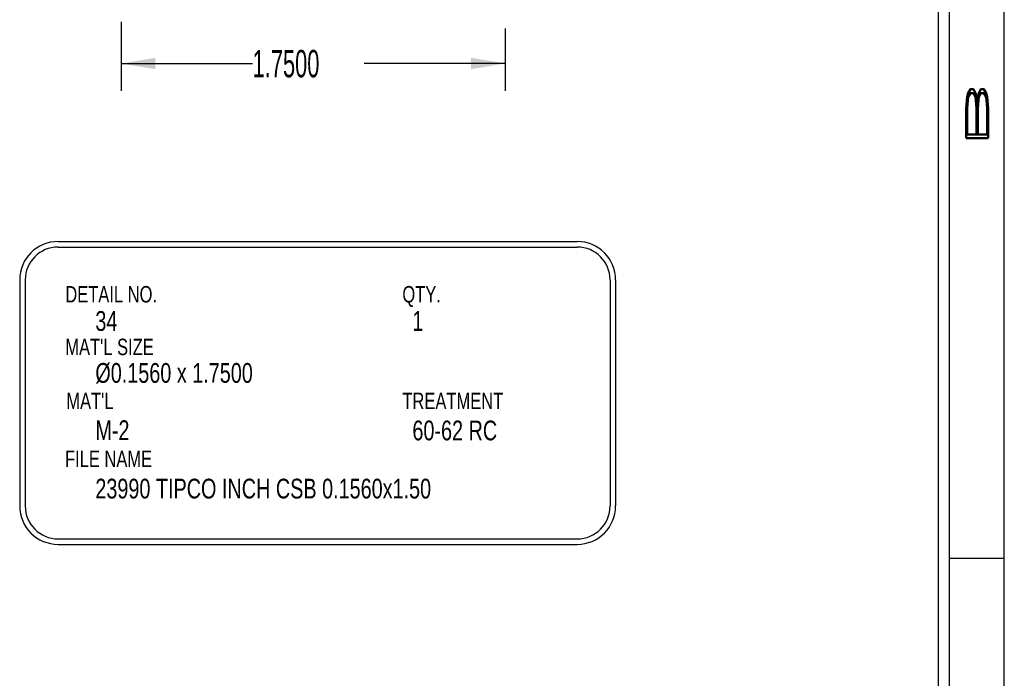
# Model space of a CAD drawing. Header units: inches. Extents: x 220 to 877, y 4 to 174.
# Tile 397 of 656: x 479.91 to 484.4, y 90.75 to 93.76. Entities that reach past the tile are written whole.
import ezdxf

# ---------------------------------------------------------------- set-up
doc = ezdxf.new("R2010")
doc.units = ezdxf.units.IN
doc.header["$LTSCALE"] = 0.5
doc.header["$MEASUREMENT"] = 0
doc.layers.add('SID-M-D', color=42, linetype='Continuous')
doc.layers.add('SID-M-S', color=105, linetype='Continuous')
doc.styles.add('R', font='ROMAND.SHX')
doc.styles.add('SLDTEXTSTYLE0', font='TXT', dxfattribs={"width": 0.5957446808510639})

# ---------------------------------------------------------------- blocks, each defined once
blk = doc.blocks.new('*U9')
at = {"layer": 'SID-M-S'}
for p, q in [((0.2499999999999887, 6.661338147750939e-16), (0.2499999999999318, 21.99999999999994)), ((0.3, 6.661338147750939e-16), (0.299999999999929, 21.99999999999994)), ((0.55, 6.661338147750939e-16), (0.549999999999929, 21.99999999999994)), ((0.2999999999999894, 2.999999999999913), (0.5499999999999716, 2.999999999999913))]:
    blk.add_line(p, q, dxfattribs=at)
at = {"layer": 'SID-M-D', "style": 'R', "width": 4}
blk.add_text('B', height=0.09999999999, rotation=90, dxfattribs=at).set_placement((0.4762159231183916, 4.846344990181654))

msp = doc.modelspace()

# ---------------------------------------------------------------- linework, layer by layer
at = {"layer": 'SID-M-D'}
for p, q in [((480.3765327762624, 93.74736890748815), (480.3765327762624, 93.43202885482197)), ((482.1265327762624, 93.71599390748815), (482.1265327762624, 93.43202885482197)), ((480.3765327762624, 93.55702885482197), (480.9757427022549, 93.55702885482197)), ((482.1265327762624, 93.55702885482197), (481.4837287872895, 93.55702885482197)), ((480.089290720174, 92.74527495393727), (482.4552751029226, 92.74527495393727)), ((480.089290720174, 92.72027495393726), (482.4552751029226, 92.72027495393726)), ((479.9142907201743, 92.57027495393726), (479.9142907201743, 91.53975336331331)), ((479.9392907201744, 92.57027495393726), (479.9392907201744, 91.53975336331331)), ((482.6052751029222, 92.57027495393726), (482.6052751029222, 91.53975336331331)), ((482.6302751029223, 92.57027495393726), (482.6302751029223, 91.53975336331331)), ((480.089290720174, 91.3897533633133), (482.4552751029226, 91.3897533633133)), ((480.089290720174, 91.3647533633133), (482.4552751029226, 91.3647533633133))]:
    msp.add_line(p, q, dxfattribs=at)
for centre, radius, start, end in [((480.089290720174, 92.57027495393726), 0.1750000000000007, 90, 180), ((480.089290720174, 92.57027495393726), 0.1500000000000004, 90, 180), ((482.4552751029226, 92.57027495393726), 0.1750000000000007, 0, 90), ((482.4552751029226, 92.57027495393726), 0.1500000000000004, 0, 90), ((480.089290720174, 91.53975336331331), 0.1750000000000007, 180, 270), ((480.089290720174, 91.53975336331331), 0.1499999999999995, 180, 270), ((482.4552751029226, 91.53975336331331), 0.1499999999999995, 270, 0), ((482.4552751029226, 91.53975336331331), 0.1749999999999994, 270, 0)]:
    msp.add_arc(centre, radius, start, end, dxfattribs=at)
for points in [[(480.3765327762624, 93.55702885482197), (480.5325327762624, 93.53102885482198), (480.5325327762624, 93.58302885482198)], [(482.1265327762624, 93.55702885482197), (481.9705327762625, 93.58302885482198), (481.9705327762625, 93.53102885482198)]]:
    msp.add_solid(points, dxfattribs=at)

# ---------------------------------------------------------------- block references
msp.add_blockref('*U9', (483.8517118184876, 88.30166505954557), dxfattribs=at)

# ---------------------------------------------------------------- texts
at = {"layer": 'SID-M-D', "style": 'SLDTEXTSTYLE0'}
for s, height, width, p in [('DETAIL NO.', 0.075, 0.75, (480.122169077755, 92.46748097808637)), ('QTY.', 0.075, 0.75, (481.6584104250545, 92.46748097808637)), ('34', 0.09, 0.7500000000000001, (480.2591106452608, 92.33820148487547)), ('1', 0.09, 0.7500000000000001, (481.7041393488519, 92.33820148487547)), ("MAT'L SIZE", 0.075, 0.75, (480.122169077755, 92.22737317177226)), ('Ø0.1560 x 1.7500', 0.09, 0.7500000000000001, (480.2591106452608, 92.10139659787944)), ("MAT'L", 0.075, 0.75, (480.126799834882, 91.98120384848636)), ('TREATMENT', 0.075, 0.75, (481.6584104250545, 91.98120384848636)), ('M-2', 0.09, 0.7500000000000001, (480.2591106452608, 91.84015983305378)), ('60-62 RC', 0.09, 0.7500000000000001, (481.7041393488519, 91.83908561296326)), ('FILE NAME', 0.075, 0.75, (480.1208747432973, 91.71707616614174)), ('23990 TIPCO INCH CSB 0.1560x1.50', 0.09, 0.7500000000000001, (480.2591106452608, 91.5740587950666))]:
    msp.add_text(s, height=height, dxfattribs=dict(at, width=width)).set_placement(p)
at = {"layer": 'SID-M-D', "insert": (480.9757427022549, 93.61894358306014), "char_height": 0.125, "attachment_point": 1, "style": 'SLDTEXTSTYLE0'}
msp.add_mtext('1.7500', dxfattribs=at)

doc.saveas('drawing.dxf')
